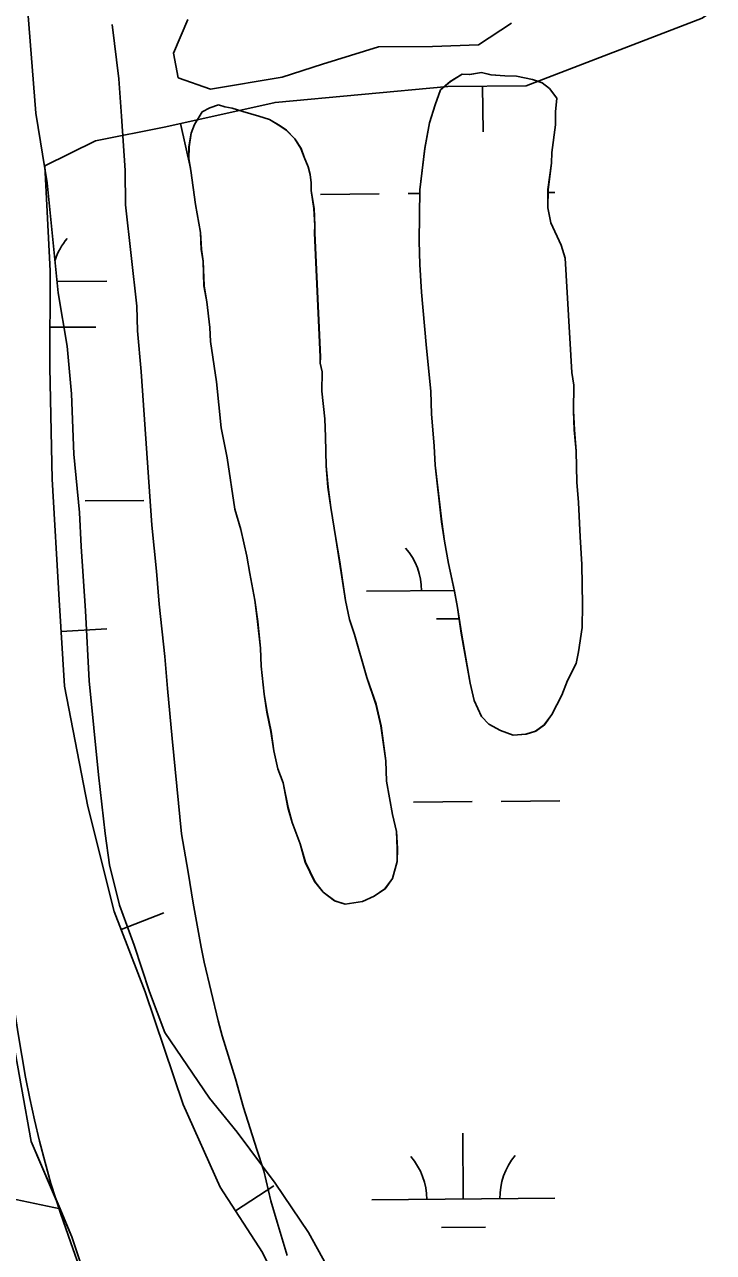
# Model space of a CAD drawing. Extents: x 3567028 to 3605064, y 510945 to 536587.
# Drawn here: x 3575405 to 3575782, y 531241 to 531912 of the extents above; entities that cross this region are included whole.
import ezdxf

# ---------------------------------------------------------------- set-up
doc = ezdxf.new("R2010")
doc.units = 0
for name, color, linetype in [('V-BORW-LINE', 7, 'Continuous'), ('V-LEVE-TOET', 7, 'Continuous'), ('V-RRAP-FSHR', 7, 'Continuous'), ('V-SITE-VEGE', 7, 'Continuous'), ('V-WETL-SWMP', 7, 'Continuous')]:
    doc.layers.add(name, color=color, linetype=linetype)

msp = doc.modelspace()

# ---------------------------------------------------------------- linework, layer by layer
at = {"layer": 'V-BORW-LINE'}
for p, q in [((3575655.43, 531878.4), (3575655.71, 531853.4)), ((3575490.5, 531858.03), (3575495.93, 531833.62)), ((3575419.1, 531746.73), (3575444.1, 531746.59)), ((3575425.27, 531580.29), (3575450.23, 531581.81)), ((3575458.05, 531417.46), (3575481.38, 531426.47)), ((3575520.5, 531263.5), (3575541.42, 531277.2))]:
    msp.add_line(p, q, dxfattribs=at)
msp.add_lwpolyline([(3575555.73, 531199.17), (3575535.31, 531240.9), (3575512.03, 531276.44), (3575491.86, 531321.69), (3575471.22, 531383.37), (3575454.29, 531427.2), (3575439.86, 531484.55), (3575427.09, 531550.43), (3575424.22, 531597.64), (3575420.25, 531663.62), (3575418.98, 531724.64), (3575419.27, 531777.46), (3575416.28, 531834.94), (3575444, 531848.45), (3575482.36, 531856.22), (3575542.07, 531869.5), (3575636.46, 531878.19), (3575679.29, 531878.67), (3575775.42, 531915.54), (3575877.05, 531985.05)], dxfattribs=at)
at = {"layer": 'V-LEVE-TOET'}
msp.add_lwpolyline([(3575394.35, 531431.84), (3575395.08, 531419.88), (3575396.01, 531407.94), (3575397.14, 531396.01), (3575398.48, 531384.1), (3575400.02, 531372.22), (3575401.76, 531360.37), (3575403.7, 531348.54), (3575405.85, 531336.75), (3575408.19, 531325.01), (3575410.74, 531313.3), (3575413.48, 531301.63), (3575416.42, 531290.02), (3575419.56, 531278.46), (3575424.9, 531262.23), (3575430.44, 531246.07), (3575436.16, 531229.98)], dxfattribs=at)
at = {"layer": 'V-RRAP-FSHR'}
msp.add_line((3575424.63, 531264.69), (3575376.83, 531274.66), dxfattribs=at)
for points in [[(3575560.77, 530942.8), (3575511.61, 531061.38), (3575458.19, 531168.47), (3575431.16, 531249.45), (3575408.87, 531301.43), (3575398.23, 531360.59), (3575392.56, 531421.26), (3575378.75, 531580.44), (3575354.95, 531845.73), (3575318.18, 532194.5), (3575301.8, 532373.6), (3575292.27, 532437.76), (3575272.04, 532489.47), (3575250.97, 532509.77), (3575214.68, 532527.56)], [(3575424.63, 531264.69), (3575408.87, 531301.43), (3575403.55, 531330.98)], [(3575448.07, 531198.78), (3575431.16, 531249.45), (3575424.63, 531264.69)]]:
    msp.add_lwpolyline(points, dxfattribs=at)
at = {"layer": 'V-SITE-VEGE'}
for p, q in [((3575456.83, 531882.44), (3575453.19, 531912.22)), ((3575458.28, 531862.01), (3575456.83, 531882.44)), ((3575644.33, 531884.94), (3575637.86, 531880.96)), ((3575648.41, 531884.89), (3575644.33, 531884.94)), ((3575654.84, 531885.96), (3575648.41, 531884.89)), ((3575660.07, 531884.71), (3575654.84, 531885.96)), ((3575667.64, 531884.02), (3575660.07, 531884.71)), ((3575674.05, 531883.92), (3575667.64, 531884.02)), ((3575682.76, 531882.04), (3575674.05, 531883.92)), ((3575632.54, 531876.38), (3575629.51, 531868.26)), ((3575637.86, 531880.96), (3575632.54, 531876.38)), ((3575687.98, 531880.22), (3575682.76, 531882.04)), ((3575692.02, 531877.24), (3575687.98, 531880.22)), ((3575696.02, 531871.93), (3575692.02, 531877.24)), ((3575695.33, 531864.37), (3575696.02, 531871.93)), ((3575502.35, 531864.32), (3575498.17, 531857.38)), ((3575506.47, 531866.59), (3575502.35, 531864.32)), ((3575511.16, 531868.27), (3575506.47, 531866.59)), ((3575514.64, 531867.05), (3575511.16, 531868.27)), ((3575518.71, 531866.41), (3575514.64, 531867.05)), ((3575524.51, 531864.57), (3575518.71, 531866.41)), ((3575533.22, 531862.11), (3575524.51, 531864.57)), ((3575629.51, 531868.26), (3575626.44, 531858.39)), ((3575695.22, 531857.37), (3575695.33, 531864.37)), ((3575460.17, 531832.25), (3575458.28, 531862.01)), ((3575498.17, 531857.38), (3575496.35, 531852.75)), ((3575539.02, 531860.27), (3575533.22, 531862.11)), ((3575544.8, 531856.69), (3575539.02, 531860.27)), ((3575548.26, 531854.31), (3575544.8, 531856.69)), ((3575626.44, 531858.39), (3575623.91, 531844.44)), ((3575693.25, 531842.25), (3575695.22, 531857.37)), ((3575496.35, 531852.75), (3575495.08, 531845.19)), ((3575552.86, 531849.57), (3575548.26, 531854.31)), ((3575556.28, 531844.28), (3575552.86, 531849.57)), ((3575495.08, 531845.19), (3575494.98, 531838.77)), ((3575557.96, 531839.59), (3575556.28, 531844.28)), ((3575623.91, 531844.44), (3575621.24, 531821.74)), ((3575693.16, 531836.42), (3575693.25, 531842.25)), ((3575494.98, 531838.77), (3575496.05, 531832.35)), ((3575560.21, 531834.31), (3575557.96, 531839.59)), ((3575691.2, 531821.87), (3575693.16, 531836.42)), ((3575460.47, 531813.59), (3575460.17, 531832.25)), ((3575496.05, 531832.35), (3575498.69, 531813.65)), ((3575561.32, 531830.21), (3575560.21, 531834.31)), ((3575561.83, 531825.54), (3575561.32, 531830.21)), ((3575561.77, 531821.46), (3575561.83, 531825.54)), ((3575563.37, 531811.53), (3575561.77, 531821.46)), ((3575621.24, 531821.74), (3575620.82, 531793.77)), ((3575691.05, 531811.96), (3575691.2, 531821.87)), ((3575466.65, 531758.11), (3575460.47, 531813.59)), ((3575498.69, 531813.65), (3575501.38, 531798.45)), ((3575563.81, 531802.19), (3575563.37, 531811.53)), ((3575692.68, 531803.78), (3575691.05, 531811.96)), ((3575563.75, 531798.11), (3575563.81, 531802.19)), ((3575698.33, 531791.45), (3575692.68, 531803.78)), ((3575501.38, 531798.45), (3575501.82, 531789.12)), ((3575566.83, 531730.44), (3575563.75, 531798.11)), ((3575501.82, 531789.12), (3575502.89, 531782.69)), ((3575620.82, 531793.77), (3575621.21, 531780.93)), ((3575700.55, 531784.42), (3575698.33, 531791.45)), ((3575502.89, 531782.69), (3575503.28, 531769.27)), ((3575704.29, 531721.98), (3575700.55, 531784.42)), ((3575621.21, 531780.93), (3575622.16, 531765.76)), ((3575503.28, 531769.27), (3575504.9, 531760.51)), ((3575622.16, 531765.76), (3575624.65, 531737.16)), ((3575467.03, 531744.7), (3575466.65, 531758.11)), ((3575504.9, 531760.51), (3575506.44, 531746.49)), ((3575469.03, 531722.52), (3575467.03, 531744.7)), ((3575506.44, 531746.49), (3575506.91, 531738.91)), ((3575506.91, 531738.91), (3575510.08, 531716.7)), ((3575624.65, 531737.16), (3575627.18, 531711.47)), ((3575566.78, 531726.94), (3575566.83, 531730.44)), ((3575474.78, 531638.48), (3575469.03, 531722.52)), ((3575567.87, 531722.26), (3575566.78, 531726.94)), ((3575567.72, 531711.77), (3575567.87, 531722.26)), ((3575705.35, 531714.97), (3575704.29, 531721.98)), ((3575510.08, 531716.7), (3575512.62, 531691.6)), ((3575705.15, 531700.98), (3575705.35, 531714.97)), ((3575569.24, 531696.59), (3575567.72, 531711.77)), ((3575627.18, 531711.47), (3575627.58, 531699.22)), ((3575569.68, 531686.67), (3575569.24, 531696.59)), ((3575627.58, 531699.22), (3575629.07, 531681.71)), ((3575705.57, 531690.49), (3575705.15, 531700.98)), ((3575512.62, 531691.6), (3575515.87, 531675.23)), ((3575706.56, 531678.81), (3575705.57, 531690.49)), ((3575570.03, 531670.93), (3575569.68, 531686.67)), ((3575629.07, 531681.71), (3575629.5, 531671.21)), ((3575515.87, 531675.23), (3575520.12, 531647.18)), ((3575706.9, 531661.9), (3575706.56, 531678.81)), ((3575571.02, 531659.25), (3575570.03, 531670.93)), ((3575629.5, 531671.21), (3575633.12, 531640.26)), ((3575707.9, 531650.81), (3575706.9, 531661.9)), ((3575572.6, 531648.15), (3575571.02, 531659.25)), ((3575575.27, 531631.2), (3575572.6, 531648.15)), ((3575708.79, 531632.14), (3575707.9, 531650.81)), ((3575520.12, 531647.18), (3575523.45, 531636.05)), ((3575477.32, 531613.37), (3575474.78, 531638.48)), ((3575523.45, 531636.05), (3575526.73, 531621.43)), ((3575633.12, 531640.26), (3575634.71, 531629.74)), ((3575577.41, 531618.35), (3575575.27, 531631.2)), ((3575634.71, 531629.74), (3575636.86, 531617.46)), ((3575709.73, 531616.97), (3575708.79, 531632.14)), ((3575526.73, 531621.43), (3575528.35, 531612.08)), ((3575580.59, 531597.31), (3575577.41, 531618.35)), ((3575636.86, 531617.46), (3575640.13, 531602.26)), ((3575709.98, 531594.81), (3575709.73, 531616.97)), ((3575478.8, 531595.28), (3575477.32, 531613.37)), ((3575528.35, 531612.08), (3575531.04, 531597.46)), ((3575640.13, 531602.26), (3575641.75, 531593.49)), ((3575481.88, 531566.67), (3575478.8, 531595.28)), ((3575531.04, 531597.46), (3575532.62, 531585.78)), ((3575582.77, 531586.79), (3575580.59, 531597.31)), ((3575709.8, 531582.57), (3575709.98, 531594.81)), ((3575641.75, 531593.49), (3575643.88, 531579.47)), ((3575532.62, 531585.78), (3575534.15, 531571.18)), ((3575585.56, 531578.58), (3575582.77, 531586.79)), ((3575707.85, 531569.19), (3575709.8, 531582.57)), ((3575592.21, 531555.16), (3575585.56, 531578.58)), ((3575643.88, 531579.47), (3575648.72, 531551.99)), ((3575534.15, 531571.18), (3575534.58, 531561.27)), ((3575706.59, 531562.79), (3575707.85, 531569.19)), ((3575483.37, 531549.15), (3575481.88, 531566.67)), ((3575534.58, 531561.27), (3575536.11, 531546.09)), ((3575701.79, 531553.54), (3575706.59, 531562.79)), ((3575597.24, 531540.52), (3575592.21, 531555.16)), ((3575698.75, 531545.42), (3575701.79, 531553.54)), ((3575485.87, 531521.72), (3575483.37, 531549.15)), ((3575648.72, 531551.99), (3575650.91, 531542.63)), ((3575536.11, 531546.09), (3575537.71, 531536.15)), ((3575599.98, 531528.81), (3575597.24, 531540.52)), ((3575650.91, 531542.63), (3575654.86, 531533.83)), ((3575693.35, 531535.01), (3575698.75, 531545.42)), ((3575537.71, 531536.15), (3575539.89, 531525.62)), ((3575654.86, 531533.83), (3575658.88, 531529.69)), ((3575689.19, 531529.24), (3575693.35, 531535.01)), ((3575602.61, 531509.54), (3575599.98, 531528.81)), ((3575658.88, 531529.69), (3575665.23, 531526.1)), ((3575684.47, 531525.81), (3575689.19, 531529.24)), ((3575490.93, 531469.76), (3575485.87, 531521.72)), ((3575539.89, 531525.62), (3575541.48, 531515.11)), ((3575665.23, 531526.1), (3575672.2, 531523.66)), ((3575672.2, 531523.66), (3575679.2, 531524.14)), ((3575679.2, 531524.14), (3575684.47, 531525.81)), ((3575541.48, 531515.11), (3575543.66, 531505.16)), ((3575603.03, 531498.45), (3575602.61, 531509.54)), ((3575543.66, 531505.16), (3575546.47, 531497.55)), ((3575546.47, 531497.55), (3575549.18, 531484.09)), ((3575606.26, 531480.33), (3575603.03, 531498.45)), ((3575549.18, 531484.09), (3575551.39, 531475.9)), ((3575608.45, 531470.97), (3575606.26, 531480.33)), ((3575551.39, 531475.9), (3575555.88, 531464.17)), ((3575494.7, 531448.71), (3575490.93, 531469.76)), ((3575608.9, 531461.64), (3575608.45, 531470.97)), ((3575555.88, 531464.17), (3575558.65, 531454.22)), ((3575608.79, 531454.64), (3575608.9, 531461.64)), ((3575558.65, 531454.22), (3575563.74, 531443.65)), ((3575606.32, 531445.35), (3575608.79, 531454.64)), ((3575497.36, 531431.77), (3575494.7, 531448.71)), ((3575563.74, 531443.65), (3575568.31, 531437.75)), ((3575596.27, 531435.59), (3575602.16, 531439.58)), ((3575602.16, 531439.58), (3575606.32, 531445.35)), ((3575568.31, 531437.75), (3575574.66, 531433)), ((3575574.66, 531433), (3575580.46, 531431.16)), ((3575580.46, 531431.16), (3575589.81, 531432.77)), ((3575589.81, 531432.77), (3575596.27, 531435.59)), ((3575501.67, 531407.8), (3575497.36, 531431.77)), ((3575503.3, 531399.61), (3575501.67, 531407.8)), ((3575510.98, 531367.44), (3575503.3, 531399.61)), ((3575513.19, 531359.24), (3575510.98, 531367.44)), ((3575520.42, 531335.81), (3575513.19, 531359.24)), ((3575524.85, 531320.01), (3575520.42, 531335.81)), ((3575532.09, 531297.16), (3575524.85, 531320.01)), ((3575536, 531285.45), (3575532.09, 531297.16)), ((3575539.84, 531269.06), (3575536, 531285.45)), ((3575543.16, 531257.35), (3575539.84, 531269.06)), ((3575548.72, 531239.2), (3575543.16, 531257.35))]:
    msp.add_line(p, q, dxfattribs=at)
at = {"layer": 'V-WETL-SWMP'}
for p, q in [((3575411.46, 531863.68), (3575406.97, 531919.31)), ((3575494.39, 531914.81), (3575486.63, 531896.42)), ((3575653.3, 531900.98), (3575671.2, 531912.91)), ((3575486.63, 531896.42), (3575489.18, 531882.99)), ((3575568.07, 531890.46), (3575598.54, 531899.84)), ((3575598.54, 531899.84), (3575628.08, 531900.18)), ((3575628.08, 531900.18), (3575653.3, 531900.98)), ((3575545.9, 531883.31), (3575568.07, 531890.46)), ((3575489.18, 531882.99), (3575506.81, 531876.81)), ((3575506.81, 531876.81), (3575545.9, 531883.31)), ((3575644.29, 531884.94), (3575637.82, 531880.96)), ((3575648.37, 531884.88), (3575644.29, 531884.94)), ((3575654.8, 531885.95), (3575648.37, 531884.88)), ((3575660.03, 531884.71), (3575654.8, 531885.95)), ((3575667.6, 531884.01), (3575660.03, 531884.71)), ((3575674.01, 531883.92), (3575667.6, 531884.01)), ((3575682.73, 531882.04), (3575674.01, 531883.92)), ((3575632.51, 531876.37), (3575629.47, 531868.25)), ((3575637.82, 531880.96), (3575632.51, 531876.37)), ((3575687.95, 531880.21), (3575682.73, 531882.04)), ((3575691.98, 531877.24), (3575687.95, 531880.21)), ((3575695.99, 531871.93), (3575691.98, 531877.24)), ((3575695.29, 531864.36), (3575695.99, 531871.93)), ((3575417.63, 531825.6), (3575411.46, 531863.68)), ((3575502.32, 531864.31), (3575498.14, 531857.38)), ((3575506.44, 531866.58), (3575502.32, 531864.31)), ((3575511.13, 531868.26), (3575506.44, 531866.58)), ((3575514.61, 531867.04), (3575511.13, 531868.26)), ((3575518.68, 531866.4), (3575514.61, 531867.04)), ((3575524.48, 531864.57), (3575518.68, 531866.4)), ((3575533.19, 531862.1), (3575524.48, 531864.57)), ((3575629.47, 531868.25), (3575626.41, 531858.39)), ((3575695.19, 531857.37), (3575695.29, 531864.36)), ((3575498.14, 531857.38), (3575496.32, 531852.74)), ((3575538.99, 531860.27), (3575533.19, 531862.1)), ((3575544.77, 531856.69), (3575538.99, 531860.27)), ((3575548.23, 531854.3), (3575544.77, 531856.69)), ((3575626.41, 531858.39), (3575623.87, 531844.43)), ((3575693.21, 531842.24), (3575695.19, 531857.37)), ((3575496.32, 531852.74), (3575495.04, 531845.18)), ((3575552.82, 531849.57), (3575548.23, 531854.3)), ((3575556.24, 531844.27), (3575552.82, 531849.57)), ((3575495.04, 531845.18), (3575494.95, 531838.77)), ((3575557.92, 531839.58), (3575556.24, 531844.27)), ((3575623.87, 531844.43), (3575621.2, 531821.74)), ((3575693.13, 531836.41), (3575693.21, 531842.24)), ((3575494.95, 531838.77), (3575496.02, 531832.34)), ((3575560.18, 531834.3), (3575557.92, 531839.58)), ((3575691.16, 531821.87), (3575693.13, 531836.41)), ((3575496.02, 531832.34), (3575498.66, 531813.65)), ((3575561.28, 531830.21), (3575560.18, 531834.3)), ((3575561.79, 531825.53), (3575561.28, 531830.21)), ((3575423.69, 531765.45), (3575417.63, 531825.6)), ((3575561.73, 531821.45), (3575561.79, 531825.53)), ((3575563.34, 531811.52), (3575561.73, 531821.45)), ((3575566.87, 531819.29), (3575598.87, 531819.56)), ((3575614.86, 531819.7), (3575621.17, 531819.75)), ((3575621.2, 531821.74), (3575620.79, 531793.76)), ((3575691.01, 531811.96), (3575691.16, 531821.87)), ((3575691.14, 531820.34), (3575694.86, 531820.37)), ((3575498.66, 531813.65), (3575501.35, 531798.45)), ((3575563.78, 531802.19), (3575563.34, 531811.52)), ((3575692.64, 531803.77), (3575691.01, 531811.96)), ((3575563.72, 531798.11), (3575563.78, 531802.19)), ((3575698.29, 531791.44), (3575692.64, 531803.77)), ((3575501.35, 531798.45), (3575501.79, 531789.11)), ((3575566.8, 531730.43), (3575563.72, 531798.11)), ((3575501.79, 531789.11), (3575502.86, 531782.69)), ((3575620.79, 531793.76), (3575621.18, 531780.93)), ((3575700.52, 531784.41), (3575698.29, 531791.44)), ((3575502.86, 531782.69), (3575503.24, 531769.27)), ((3575704.25, 531721.98), (3575700.52, 531784.41)), ((3575621.18, 531780.93), (3575622.12, 531765.76)), ((3575423.06, 531771.65), (3575450.2, 531771.88)), ((3575503.24, 531769.27), (3575504.86, 531760.5)), ((3575428.57, 531736.37), (3575423.69, 531765.45)), ((3575622.12, 531765.76), (3575624.61, 531737.15)), ((3575504.86, 531760.5), (3575506.4, 531746.49)), ((3575506.4, 531746.49), (3575506.87, 531738.9)), ((3575430.84, 531710.19), (3575428.57, 531736.37)), ((3575506.87, 531738.9), (3575510.04, 531716.7)), ((3575624.61, 531737.15), (3575627.14, 531711.46)), ((3575566.74, 531726.94), (3575566.8, 531730.43)), ((3575567.84, 531722.26), (3575566.74, 531726.94)), ((3575567.68, 531711.76), (3575567.84, 531722.26)), ((3575705.32, 531714.97), (3575704.25, 531721.98)), ((3575510.04, 531716.7), (3575512.59, 531691.59)), ((3575705.11, 531700.98), (3575705.32, 531714.97)), ((3575432.19, 531677.28), (3575430.84, 531710.19)), ((3575569.21, 531696.58), (3575567.68, 531711.76)), ((3575627.14, 531711.46), (3575627.55, 531699.22)), ((3575569.64, 531686.67), (3575569.21, 531696.58)), ((3575627.55, 531699.22), (3575629.03, 531681.7)), ((3575705.53, 531690.48), (3575705.11, 531700.98)), ((3575512.59, 531691.59), (3575515.84, 531675.22)), ((3575706.53, 531678.8), (3575705.53, 531690.48)), ((3575569.99, 531670.92), (3575569.64, 531686.67)), ((3575629.03, 531681.7), (3575629.46, 531671.2)), ((3575435.19, 531645.37), (3575432.19, 531677.28)), ((3575515.84, 531675.22), (3575520.09, 531647.18)), ((3575706.86, 531661.89), (3575706.53, 531678.8)), ((3575570.99, 531659.25), (3575569.99, 531670.92)), ((3575629.46, 531671.2), (3575633.08, 531640.25)), ((3575707.86, 531650.8), (3575706.86, 531661.89)), ((3575572.57, 531648.15), (3575570.99, 531659.25)), ((3575438.37, 531651.7), (3575470.37, 531651.97)), ((3575575.23, 531631.2), (3575572.57, 531648.15)), ((3575708.75, 531632.13), (3575707.86, 531650.8)), ((3575436.14, 531626.77), (3575435.19, 531645.37)), ((3575520.09, 531647.18), (3575523.42, 531636.05)), ((3575523.42, 531636.05), (3575526.7, 531621.43)), ((3575633.08, 531640.25), (3575634.68, 531629.73)), ((3575577.37, 531618.34), (3575575.23, 531631.2)), ((3575634.68, 531629.73), (3575636.83, 531617.46)), ((3575709.69, 531616.96), (3575708.75, 531632.13)), ((3575438.48, 531591.6), (3575436.14, 531626.77)), ((3575526.7, 531621.43), (3575528.31, 531612.07)), ((3575580.56, 531597.31), (3575577.37, 531618.34)), ((3575636.83, 531617.46), (3575640.1, 531602.25)), ((3575709.94, 531594.8), (3575709.69, 531616.96)), ((3575528.31, 531612.07), (3575531.01, 531597.46)), ((3575592.11, 531602.26), (3575640.01, 531602.66)), ((3575640.1, 531602.25), (3575641.72, 531593.48)), ((3575531.01, 531597.46), (3575532.58, 531585.78)), ((3575582.74, 531586.78), (3575580.56, 531597.31)), ((3575709.76, 531582.56), (3575709.94, 531594.8)), ((3575440.57, 531553.37), (3575438.48, 531591.6)), ((3575630.24, 531587.15), (3575642.66, 531587.25)), ((3575641.72, 531593.48), (3575643.84, 531579.46)), ((3575532.58, 531585.78), (3575534.12, 531571.18)), ((3575585.53, 531578.58), (3575582.74, 531586.78)), ((3575707.82, 531569.18), (3575709.76, 531582.56)), ((3575592.18, 531555.16), (3575585.53, 531578.58)), ((3575643.84, 531579.46), (3575648.68, 531551.99)), ((3575534.12, 531571.18), (3575534.55, 531561.26)), ((3575706.55, 531562.79), (3575707.82, 531569.18)), ((3575534.55, 531561.26), (3575536.08, 531546.08)), ((3575701.75, 531553.53), (3575706.55, 531562.79)), ((3575597.21, 531540.51), (3575592.18, 531555.16)), ((3575698.72, 531545.41), (3575701.75, 531553.53)), ((3575445.72, 531502.02), (3575440.57, 531553.37)), ((3575648.68, 531551.99), (3575650.87, 531542.63)), ((3575536.08, 531546.08), (3575537.68, 531536.15)), ((3575599.95, 531528.81), (3575597.21, 531540.51)), ((3575650.87, 531542.63), (3575654.82, 531533.82)), ((3575693.32, 531535), (3575698.72, 531545.41)), ((3575537.68, 531536.15), (3575539.85, 531525.62)), ((3575654.82, 531533.82), (3575658.84, 531529.68)), ((3575689.15, 531529.23), (3575693.32, 531535)), ((3575602.58, 531509.53), (3575599.95, 531528.81)), ((3575658.84, 531529.68), (3575665.2, 531526.09)), ((3575684.44, 531525.81), (3575689.15, 531529.23)), ((3575539.85, 531525.62), (3575541.45, 531515.1)), ((3575665.2, 531526.09), (3575672.16, 531523.66)), ((3575672.16, 531523.66), (3575679.16, 531524.13)), ((3575679.16, 531524.13), (3575684.44, 531525.81)), ((3575541.45, 531515.1), (3575543.63, 531505.16)), ((3575603, 531498.45), (3575602.58, 531509.53)), ((3575449.33, 531469.9), (3575445.72, 531502.02)), ((3575543.63, 531505.16), (3575546.43, 531497.54)), ((3575546.43, 531497.54), (3575549.15, 531484.09)), ((3575606.22, 531480.33), (3575603, 531498.45)), ((3575617.67, 531487.04), (3575649.67, 531487.31)), ((3575665.67, 531487.44), (3575697.67, 531487.71)), ((3575549.15, 531484.09), (3575551.36, 531475.89)), ((3575608.42, 531470.97), (3575606.22, 531480.33)), ((3575551.36, 531475.89), (3575555.85, 531464.17)), ((3575451.73, 531452.7), (3575449.33, 531469.9)), ((3575608.86, 531461.63), (3575608.42, 531470.97)), ((3575555.85, 531464.17), (3575558.62, 531454.22)), ((3575608.76, 531454.64), (3575608.86, 531461.63)), ((3575558.62, 531454.22), (3575563.71, 531443.65)), ((3575606.29, 531445.35), (3575608.76, 531454.64)), ((3575457.12, 531430.76), (3575451.73, 531452.7)), ((3575563.71, 531443.65), (3575568.28, 531437.75)), ((3575596.23, 531435.59), (3575602.12, 531439.58)), ((3575602.12, 531439.58), (3575606.29, 531445.35)), ((3575568.28, 531437.75), (3575574.62, 531432.99)), ((3575574.62, 531432.99), (3575580.43, 531431.16)), ((3575580.43, 531431.16), (3575589.78, 531432.77)), ((3575589.78, 531432.77), (3575596.23, 531435.59)), ((3575465.17, 531408.79), (3575457.12, 531430.76)), ((3575473.58, 531383.33), (3575465.17, 531408.79)), ((3575481.83, 531361.15), (3575473.58, 531383.33)), ((3575506.22, 531325.24), (3575481.83, 531361.15)), ((3575521.47, 531306.63), (3575506.22, 531325.24)), ((3575542.09, 531278.75), (3575521.47, 531306.63)), ((3575644.91, 531270.01), (3575644.61, 531306.01)), ((3575560.28, 531251.72), (3575542.09, 531278.75)), ((3575594.91, 531269.59), (3575694.91, 531270.44)), ((3575573.01, 531228.65), (3575560.28, 531251.72)), ((3575633.04, 531254.48), (3575657.04, 531254.69))]:
    msp.add_line(p, q, dxfattribs=at)
for centre, start, end in [((3575455.44, 531772.4), 139.71153, 162.103), ((3575586.86, 531602.69), 359.71152, 41.25518), ((3575589.67, 531270.02), 359.71152, 41.25518), ((3575700.15, 531270.96), 139.71153, 181.25519)]:
    msp.add_arc(centre, 35.25, start, end, dxfattribs=at)

doc.saveas('drawing.dxf')
